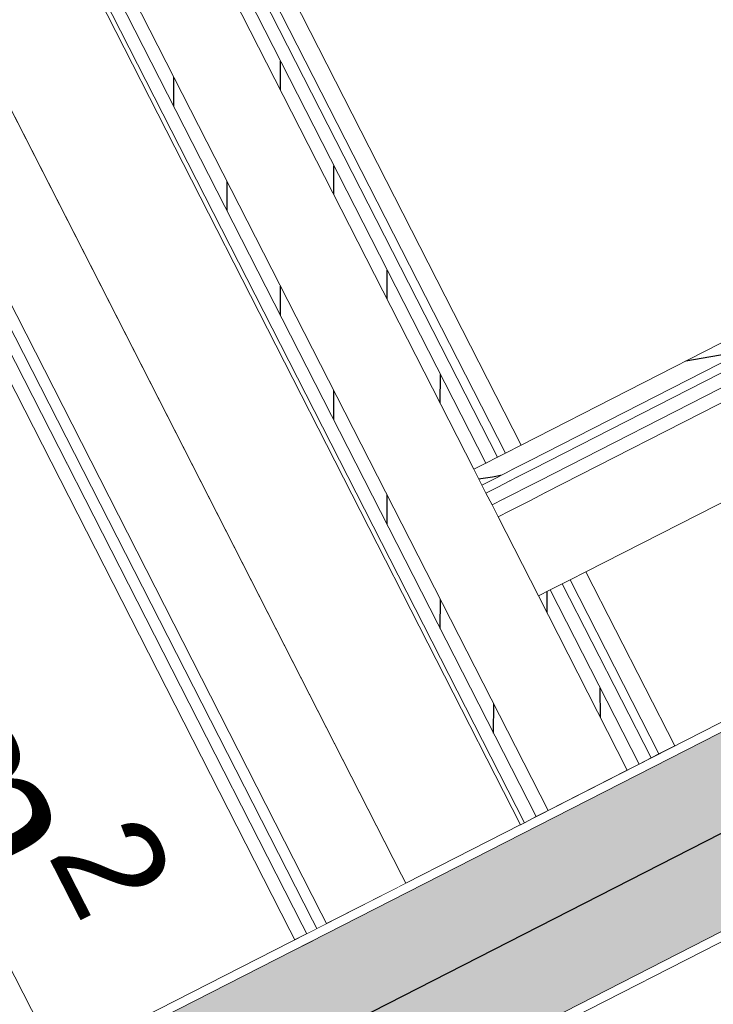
# Model space of a CAD drawing. Header units: metres. Extents: x 538891 to 1080079, y 6588829 to 13178720.
# Tile 444 of 656: x 539921.646 to 539922.427, y 6589172.24 to 6589173.348. Entities that reach past the tile are written whole.
import ezdxf

# ---------------------------------------------------------------- set-up
doc = ezdxf.new("R2010")
doc.units = ezdxf.units.M
doc.header["$LTSCALE"] = 0.4
for name, pattern in [('DASHED', [52.916667, 26.458333, -26.458333]), ('Small Dashed', [35.277778, 17.638889, -17.638889]), ('Triple Dashed', [92.604163, 66.145831, -26.458332])]:
    doc.linetypes.add(name, pattern=pattern)
doc.layers.add('AR', color=7, linetype='Continuous')
doc.layers.add('KINO_GRID', color=7, linetype='Continuous')
doc.styles.add('Arial', font='arial.ttf')
pattern_1 = [(0, (0, 0), (0, 0.075), [1e-05, -0.07499])]
pattern_2 = [(10, (0, 0), (-0.015628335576, 0.0886326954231), [])]
pattern_3 = [(90, (0, 0), (-0.06, 0), [])]

msp = doc.modelspace()

# ---------------------------------------------------------------- linework, layer by layer
at = {"layer": 'AR', "color": 7, "linetype": 'Small Dashed', "lineweight": 9}
msp.add_line((539922.5461, 6589172.367), (539922.2967, 6589172.2397), dxfattribs=at)
at = {"layer": 'AR', "color": 7, "linetype": 'Continuous', "lineweight": 9, "true_color": 0xfdf3d0, "flags": 128}
for points in [[(539922.211, 6589172.8697), (539925.4175, 6589174.5063), (539923.14, 6589178.9686), (539915.7115, 6589175.1772), (539916.5935, 6589173.4493), (539920.4235, 6589175.4041), (539920.8154, 6589175.6041)], [(539920.3227, 6589171.4792), (539921.9563, 6589172.313), (539921.5201, 6589173.1676), (539919.8865, 6589172.3339)]]:
    msp.add_lwpolyline(points, close=True, dxfattribs=at)
at = {"layer": 'AR', "color": 7, "linetype": 'Continuous', "lineweight": 9, "flags": 128}
for points in [[(539922.211, 6589172.8697), (539925.4175, 6589174.5063), (539923.14, 6589178.9686), (539915.7115, 6589175.1772), (539916.5935, 6589173.4493), (539920.4235, 6589175.4041), (539920.8154, 6589175.6041)], [(539920.3227, 6589171.4792), (539921.9563, 6589172.313), (539921.5201, 6589173.1676), (539919.8865, 6589172.3339)], [(539917.0318, 6589166.4315), (539923.8276, 6589169.9001), (539922.5639, 6589172.3761), (539917.9947, 6589170.044), (539918.0093, 6589170.0155), (539915.7825, 6589168.879)]]:
    msp.add_lwpolyline(points, close=True, dxfattribs=at)
at = {"layer": 'AR', "color": 9, "linetype": 'Continuous', "lineweight": 9, "true_color": 0xc9c5ab, "flags": 128}
msp.add_lwpolyline([(539917.0318, 6589166.4315), (539923.8276, 6589169.9001), (539922.5639, 6589172.3761), (539917.9947, 6589170.044), (539918.0093, 6589170.0155), (539915.7825, 6589168.879)], close=True, dxfattribs=at)
at = {"layer": 'KINO_GRID', "color": 254, "linetype": 'Continuous', "true_color": 0xe6e6e6}
msp.add_solid([(539933.8191, 6589170.3636), (539933.9082, 6589170.4091), (539921.2695, 6589194.9514), (539921.3586, 6589194.9969)], dxfattribs=at)

# ---------------------------------------------------------------- texts
at = {"layer": 'AR', "color": 7, "insert": (539921.4651, 6589173.0845), "char_height": 0.18, "attachment_point": 1, "rotation": 297.0398, "line_spacing_factor": 1.004016, "style": 'Arial'}
msp.add_mtext('\\A1;1,8{\\H0.9851x; } m{\\H0.9851x;\\H0.6667x;\\S2 ^ ;}', dxfattribs=at)

# ---------------------------------------------------------------- next in the draw order: wipeouts: each hides what was drawn before it
at = {"color": 255, "linetype": 'Continuous', "lineweight": 5}
msp.add_wipeout([(539921.5201, 6589173.1676), (539921.9608, 6589172.3041), (539921.9742, 6589172.3109), (539921.5334, 6589173.1744)], dxfattribs=at).dxf.layer = 'AR'

# ---------------------------------------------------------------- next in the draw order: wipeouts: each hides what was drawn before it
msp.add_wipeout([(539921.5266, 6589173.1878), (539921.9742, 6589172.3109), (539921.9853, 6589172.3166), (539921.5377, 6589173.1935)], dxfattribs=at).dxf.layer = 'AR'

# ---------------------------------------------------------------- next in the draw order: hatches: boundary and pattern name
at = {"layer": 'AR', "linetype": 'Continuous', "lineweight": 25, "true_color": 0x848484}
h = msp.add_hatch(dxfattribs=at)
h.set_pattern_fill('GYPSUM_0001', color=252, style=0, pattern_type=2)
h.set_pattern_definition(pattern_1)
h.paths.add_polyline_path([(539921.5266, 6589173.1878), (539921.9742, 6589172.3109), (539921.9853, 6589172.3166), (539921.5377, 6589173.1935)])

# ---------------------------------------------------------------- next in the draw order: linework, layer by layer
at = {"layer": 'AR', "color": 7, "linetype": 'Continuous', "lineweight": 9}
msp.add_line((539921.9608, 6589172.3041), (539921.9742, 6589172.3109), dxfattribs=at)

# ---------------------------------------------------------------- next in the draw order: wipeouts: each hides what was drawn before it
at = {"color": 255, "linetype": 'Continuous', "lineweight": 5}
msp.add_wipeout([(539921.5321, 6589173.2046), (539921.9853, 6589172.3166), (539921.9964, 6589172.3223), (539921.5432, 6589173.2103)], dxfattribs=at).dxf.layer = 'AR'

# ---------------------------------------------------------------- next in the draw order: hatches: boundary and pattern name
at = {"layer": 'AR', "linetype": 'Continuous', "lineweight": 25, "true_color": 0x848484}
h = msp.add_hatch(dxfattribs=at)
h.set_pattern_fill('GYPSUM_0001', color=252, style=0, pattern_type=2)
h.set_pattern_definition(pattern_1)
h.paths.add_polyline_path([(539921.5321, 6589173.2046), (539921.9853, 6589172.3166), (539921.9964, 6589172.3223), (539921.5432, 6589173.2103)])

# ---------------------------------------------------------------- next in the draw order: linework, layer by layer
at = {"layer": 'AR', "color": 7, "linetype": 'Continuous', "lineweight": 9}
msp.add_line((539921.9742, 6589172.3109), (539921.9853, 6589172.3166), dxfattribs=at)

# ---------------------------------------------------------------- next in the draw order: wipeouts: each hides what was drawn before it
at = {"color": 255, "linetype": 'Continuous', "lineweight": 5}
msp.add_wipeout([(539921.5375, 6589173.2214), (539921.9964, 6589172.3223), (539922.0855, 6589172.3677), (539921.6266, 6589173.2669)], dxfattribs=at).dxf.layer = 'AR'

# ---------------------------------------------------------------- next in the draw order: linework, layer by layer
at = {"layer": 'AR', "color": 7, "linetype": 'Continuous', "lineweight": 9}
for p, q in [((539922.0855, 6589172.3677), (539920.6035, 6589175.2714)), ((539921.5375, 6589173.2214), (539921.9964, 6589172.3223)), ((539921.5321, 6589173.2046), (539921.9853, 6589172.3166)), ((539921.5266, 6589173.1878), (539921.9742, 6589172.3109)), ((539921.5266, 6589173.1878), (539921.9742, 6589172.3109)), ((539921.5201, 6589173.1676), (539921.9608, 6589172.3041)), ((539921.9964, 6589172.3223), (539922.0855, 6589172.3677)), ((539921.9853, 6589172.3166), (539921.9964, 6589172.3223))]:
    msp.add_line(p, q, dxfattribs=at)

# ---------------------------------------------------------------- next in the draw order: wipeouts: each hides what was drawn before it
at = {"color": 255, "linetype": 'Continuous', "lineweight": 5}
msp.add_wipeout([(539925.6547, 6589173.9536), (539925.6501, 6589173.9626), (539917.9902, 6589170.0529), (539917.9947, 6589170.044)], dxfattribs=at).dxf.layer = 'AR'

# ---------------------------------------------------------------- next in the draw order: wipeouts: each hides what was drawn before it
msp.add_wipeout([(539917.8947, 6589170.24), (539917.8992, 6589170.231), (539925.5592, 6589174.1407), (539925.5546, 6589174.1496)], dxfattribs=at).dxf.layer = 'AR'

# ---------------------------------------------------------------- next in the draw order: hatches: boundary and pattern name
at = {"layer": 'AR', "linetype": 'Continuous', "lineweight": 9, "true_color": 0x6a6a6a}
h = msp.add_hatch(dxfattribs=at)
h.set_pattern_fill('STRUCTURAL_CONCRETE_0001', color=251, style=0, pattern_type=2)
h.set_pattern_definition([(90, (0, 0), (-0.6235383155, 0), [0.060000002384, -0.30000001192]), (90, (-0.3118, 0.18), (-0.6235383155, 0), [0.060000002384, -0.30000001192]), (150, (0, 0), (0.31176915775, 0.54000002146), [0.060000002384, -0.30000001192]), (150, (2e-17, 0.36), (0.31176915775, 0.54000002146), [0.060000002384, -0.30000001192]), (-150, (4e-18, 0.06), (-0.31176915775, 0.54000002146), [0.060000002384, -0.30000001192]), (-150, (3e-17, 0.42), (-0.31176915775, 0.54000002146), [0.060000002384, -0.30000001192]), (90, (-0.06, 4e-18), (-0.1200000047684, 0), [1e-05, -0.299990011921]), (90, (-0.06, 0.12001), (-0.1200000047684, 0), [1e-05, -0.299990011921]), (135, (-0.06, 0.06), (0.0848528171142, 0.0848528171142), [1e-05, -0.239990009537]), (135, (-0.12365, 0.12365), (0.0848528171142, 0.0848528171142), [1e-05, -0.239990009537])])
h.paths.add_polyline_path([(539925.6501, 6589173.9626), (539925.5592, 6589174.1407), (539917.8992, 6589170.231), (539917.9902, 6589170.0529)])

# ---------------------------------------------------------------- next in the draw order: linework, layer by layer
at = {"layer": 'AR', "color": 7, "linetype": 'Continuous', "lineweight": 9}
for p, q in [((539925.5546, 6589174.1496), (539917.8947, 6589170.24)), ((539925.5592, 6589174.1407), (539917.8992, 6589170.231)), ((539917.9902, 6589170.0529), (539925.6501, 6589173.9626)), ((539917.9947, 6589170.044), (539925.6547, 6589173.9536))]:
    msp.add_line(p, q, dxfattribs=at)
at = {"layer": 'AR', "color": 252, "linetype": 'Continuous', "true_color": 0x848484}
msp.add_solid([(539925.6501, 6589173.9626), (539925.5592, 6589174.1407), (539917.9902, 6589170.0529), (539917.8992, 6589170.231)], dxfattribs=at)

# ---------------------------------------------------------------- next in the draw order: wipeouts: each hides what was drawn before it
at = {"color": 255, "linetype": 'Continuous', "lineweight": 5}
msp.add_wipeout([(539922.2201, 6589172.8518), (539922.211, 6589172.8697), (539922.1932, 6589172.8606), (539922.2023, 6589172.8428)], dxfattribs=at).dxf.layer = 'AR'

# ---------------------------------------------------------------- next in the draw order: hatches: boundary and pattern name
at = {"layer": 'AR', "linetype": 'Continuous', "lineweight": 25, "true_color": 0x808080}
h = msp.add_hatch(dxfattribs=at)
h.set_pattern_fill('WOOD_0001_1', color=8, style=0, pattern_type=2)
h.set_pattern_definition(pattern_2)
h.paths.add_polyline_path([(539922.2201, 6589172.8518), (539922.211, 6589172.8697), (539922.1932, 6589172.8606), (539922.2023, 6589172.8428)])

# ---------------------------------------------------------------- next in the draw order: wipeouts: each hides what was drawn before it
at = {"color": 255, "linetype": 'Continuous', "lineweight": 5}
msp.add_wipeout([(539922.2247, 6589172.8429), (539922.2201, 6589172.8518), (539922.2023, 6589172.8428), (539922.2069, 6589172.8338)], dxfattribs=at).dxf.layer = 'AR'

# ---------------------------------------------------------------- next in the draw order: wipeouts: each hides what was drawn before it
for points in [[(539925.4175, 6589174.5063), (539922.211, 6589172.8697), (539922.2201, 6589172.8518), (539925.4266, 6589174.4884)], [(539922.2315, 6589172.8296), (539922.2247, 6589172.8429), (539922.2069, 6589172.8338), (539922.2137, 6589172.8205)]]:
    msp.add_wipeout(points, dxfattribs=at).dxf.layer = 'AR'

# ---------------------------------------------------------------- next in the draw order: hatches: boundary and pattern name
at = {"layer": 'AR', "linetype": 'Continuous', "lineweight": 25, "true_color": 0x808080}
h = msp.add_hatch(dxfattribs=at)
h.set_pattern_fill('WOOD_0001_1', color=8, style=0, pattern_type=2)
h.set_pattern_definition(pattern_2)
h.paths.add_polyline_path([(539925.4175, 6589174.5063), (539922.211, 6589172.8697), (539922.2201, 6589172.8518), (539925.4266, 6589174.4884)])
at = {"layer": 'AR', "linetype": 'Continuous', "lineweight": 25, "true_color": 0x848484}
h = msp.add_hatch(dxfattribs=at)
h.set_pattern_fill('GYPSUM_0001', color=252, style=0, pattern_type=2)
h.set_pattern_definition(pattern_1)
h.paths.add_polyline_path([(539922.2315, 6589172.8296), (539922.2247, 6589172.8429), (539922.2069, 6589172.8338), (539922.2137, 6589172.8205)])

# ---------------------------------------------------------------- next in the draw order: wipeouts: each hides what was drawn before it
at = {"color": 255, "linetype": 'Continuous', "lineweight": 5}
for points in [[(539925.4266, 6589174.4884), (539922.2201, 6589172.8518), (539922.2247, 6589172.8429), (539925.4312, 6589174.4795)], [(539922.2023, 6589172.8428), (539922.1932, 6589172.8606), (539922.1843, 6589172.856), (539922.1934, 6589172.8382)], [(539922.2383, 6589172.8162), (539922.2315, 6589172.8296), (539922.2137, 6589172.8205), (539922.2205, 6589172.8071)]]:
    msp.add_wipeout(points, dxfattribs=at).dxf.layer = 'AR'

# ---------------------------------------------------------------- next in the draw order: hatches: boundary and pattern name
at = {"layer": 'AR', "linetype": 'Continuous', "lineweight": 25, "true_color": 0x808080}
h = msp.add_hatch(dxfattribs=at)
h.set_pattern_fill('WOOD_0001_1', color=8, style=0, pattern_type=2)
h.set_pattern_definition(pattern_2)
h.paths.add_polyline_path([(539922.2023, 6589172.8428), (539922.1932, 6589172.8606), (539922.1843, 6589172.856), (539922.1934, 6589172.8382)])
at = {"layer": 'AR', "linetype": 'Continuous', "lineweight": 25, "true_color": 0x848484}
h = msp.add_hatch(dxfattribs=at)
h.set_pattern_fill('GYPSUM_0001', color=252, style=0, pattern_type=2)
h.set_pattern_definition(pattern_1)
h.paths.add_polyline_path([(539922.2383, 6589172.8162), (539922.2315, 6589172.8296), (539922.2137, 6589172.8205), (539922.2205, 6589172.8071)])

# ---------------------------------------------------------------- next in the draw order: wipeouts: each hides what was drawn before it
at = {"color": 255, "linetype": 'Continuous', "lineweight": 5}
for points in [[(539925.4312, 6589174.4795), (539922.2247, 6589172.8429), (539922.2315, 6589172.8296), (539925.438, 6589174.4662)], [(539922.2069, 6589172.8338), (539922.2023, 6589172.8428), (539922.1934, 6589172.8382), (539922.198, 6589172.8293)], [(539922.2838, 6589172.7271), (539922.2383, 6589172.8162), (539922.2205, 6589172.8071), (539922.266, 6589172.7181)]]:
    msp.add_wipeout(points, dxfattribs=at).dxf.layer = 'AR'

# ---------------------------------------------------------------- next in the draw order: hatches: boundary and pattern name
at = {"layer": 'AR', "linetype": 'Continuous', "lineweight": 25, "true_color": 0x848484}
h = msp.add_hatch(dxfattribs=at)
h.set_pattern_fill('GYPSUM_0001', color=252, style=0, pattern_type=2)
h.set_pattern_definition(pattern_1)
h.paths.add_polyline_path([(539925.4312, 6589174.4795), (539922.2247, 6589172.8429), (539922.2315, 6589172.8296), (539925.438, 6589174.4662)])

# ---------------------------------------------------------------- next in the draw order: wipeouts: each hides what was drawn before it
at = {"color": 255, "linetype": 'Continuous', "lineweight": 5}
msp.add_wipeout([(539922.2137, 6589172.8205), (539922.2069, 6589172.8338), (539922.198, 6589172.8293), (539922.2048, 6589172.8159)], dxfattribs=at).dxf.layer = 'AR'

# ---------------------------------------------------------------- next in the draw order: hatches: boundary and pattern name
at = {"layer": 'AR', "linetype": 'Continuous', "lineweight": 25, "true_color": 0x848484}
h = msp.add_hatch(dxfattribs=at)
h.set_pattern_fill('GYPSUM_0001', color=252, style=0, pattern_type=2)
h.set_pattern_definition(pattern_1)
h.paths.add_polyline_path([(539922.2137, 6589172.8205), (539922.2069, 6589172.8338), (539922.198, 6589172.8293), (539922.2048, 6589172.8159)])

# ---------------------------------------------------------------- next in the draw order: wipeouts: each hides what was drawn before it
at = {"color": 255, "linetype": 'Continuous', "lineweight": 5}
msp.add_wipeout([(539925.438, 6589174.4662), (539922.2315, 6589172.8296), (539922.2383, 6589172.8162), (539925.4448, 6589174.4528)], dxfattribs=at).dxf.layer = 'AR'

# ---------------------------------------------------------------- next in the draw order: hatches: boundary and pattern name
at = {"layer": 'AR', "linetype": 'Continuous', "lineweight": 25, "true_color": 0x848484}
h = msp.add_hatch(dxfattribs=at)
h.set_pattern_fill('GYPSUM_0001', color=252, style=0, pattern_type=2)
h.set_pattern_definition(pattern_1)
h.paths.add_polyline_path([(539925.438, 6589174.4662), (539922.2315, 6589172.8296), (539922.2383, 6589172.8162), (539925.4448, 6589174.4528)])

# ---------------------------------------------------------------- next in the draw order: wipeouts: each hides what was drawn before it
at = {"color": 255, "linetype": 'Continuous', "lineweight": 5}
for points in [[(539922.1934, 6589172.8382), (539922.1843, 6589172.856), (539922.171, 6589172.8492), (539922.1801, 6589172.8314)], [(539922.2205, 6589172.8071), (539922.2137, 6589172.8205), (539922.2048, 6589172.8159), (539922.2116, 6589172.8026)]]:
    msp.add_wipeout(points, dxfattribs=at).dxf.layer = 'AR'

# ---------------------------------------------------------------- next in the draw order: hatches: boundary and pattern name
at = {"layer": 'AR', "linetype": 'Continuous', "lineweight": 25, "true_color": 0x808080}
h = msp.add_hatch(dxfattribs=at)
h.set_pattern_fill('WOOD_0001_1', color=8, style=0, pattern_type=2)
h.set_pattern_definition(pattern_2)
h.paths.add_polyline_path([(539922.1934, 6589172.8382), (539922.1843, 6589172.856), (539922.171, 6589172.8492), (539922.1801, 6589172.8314)])
at = {"layer": 'AR', "linetype": 'Continuous', "lineweight": 25, "true_color": 0x848484}
h = msp.add_hatch(dxfattribs=at)
h.set_pattern_fill('GYPSUM_0001', color=252, style=0, pattern_type=2)
h.set_pattern_definition(pattern_1)
h.paths.add_polyline_path([(539922.2205, 6589172.8071), (539922.2137, 6589172.8205), (539922.2048, 6589172.8159), (539922.2116, 6589172.8026)])

# ---------------------------------------------------------------- next in the draw order: linework, layer by layer
at = {"layer": 'AR', "color": 7, "linetype": 'Continuous', "lineweight": 9}
for p, q in [((539922.211, 6589172.8697), (539922.1932, 6589172.8606)), ((539922.1932, 6589172.8606), (539922.1843, 6589172.856))]:
    msp.add_line(p, q, dxfattribs=at)

# ---------------------------------------------------------------- next in the draw order: wipeouts: each hides what was drawn before it
at = {"color": 255, "linetype": 'Continuous', "lineweight": 5}
for points in [[(539922.198, 6589172.8293), (539922.1934, 6589172.8382), (539922.1801, 6589172.8314), (539922.1846, 6589172.8225)], [(539922.266, 6589172.7181), (539922.2205, 6589172.8071), (539922.2116, 6589172.8026), (539922.2571, 6589172.7135)]]:
    msp.add_wipeout(points, dxfattribs=at).dxf.layer = 'AR'

# ---------------------------------------------------------------- next in the draw order: linework, layer by layer
at = {"layer": 'AR', "color": 7, "linetype": 'Continuous', "lineweight": 9}
for p, q in [((539922.2023, 6589172.8428), (539922.2201, 6589172.8518)), ((539922.1934, 6589172.8382), (539922.2023, 6589172.8428))]:
    msp.add_line(p, q, dxfattribs=at)

# ---------------------------------------------------------------- next in the draw order: wipeouts: each hides what was drawn before it
at = {"color": 255, "linetype": 'Continuous', "lineweight": 5}
msp.add_wipeout([(539922.2048, 6589172.8159), (539922.198, 6589172.8293), (539922.1846, 6589172.8225), (539922.1914, 6589172.8091)], dxfattribs=at).dxf.layer = 'AR'

# ---------------------------------------------------------------- next in the draw order: hatches: boundary and pattern name
at = {"layer": 'AR', "linetype": 'Continuous', "lineweight": 25, "true_color": 0x848484}
h = msp.add_hatch(dxfattribs=at)
h.set_pattern_fill('GYPSUM_0001', color=252, style=0, pattern_type=2)
h.set_pattern_definition(pattern_1)
h.paths.add_polyline_path([(539922.2048, 6589172.8159), (539922.198, 6589172.8293), (539922.1846, 6589172.8225), (539922.1914, 6589172.8091)])

# ---------------------------------------------------------------- next in the draw order: linework, layer by layer
at = {"layer": 'AR', "color": 7, "linetype": 'Continuous', "lineweight": 9}
for p, q in [((539922.198, 6589172.8293), (539922.2069, 6589172.8338)), ((539922.2069, 6589172.8338), (539922.2247, 6589172.8429))]:
    msp.add_line(p, q, dxfattribs=at)

# ---------------------------------------------------------------- next in the draw order: wipeouts: each hides what was drawn before it
at = {"color": 255, "linetype": 'Continuous', "lineweight": 5}
for points in [[(539922.1801, 6589172.8314), (539922.171, 6589172.8492), (539922.1576, 6589172.8424), (539922.1667, 6589172.8246)], [(539922.2116, 6589172.8026), (539922.2048, 6589172.8159), (539922.1914, 6589172.8091), (539922.1982, 6589172.7958)]]:
    msp.add_wipeout(points, dxfattribs=at).dxf.layer = 'AR'

# ---------------------------------------------------------------- next in the draw order: hatches: boundary and pattern name
at = {"layer": 'AR', "linetype": 'Continuous', "lineweight": 25, "true_color": 0x808080}
h = msp.add_hatch(dxfattribs=at)
h.set_pattern_fill('WOOD_0001_1', color=8, style=0, pattern_type=2)
h.set_pattern_definition(pattern_2)
h.paths.add_polyline_path([(539922.1801, 6589172.8314), (539922.171, 6589172.8492), (539922.1576, 6589172.8424), (539922.1667, 6589172.8246)])
at = {"layer": 'AR', "linetype": 'Continuous', "lineweight": 25, "true_color": 0x848484}
h = msp.add_hatch(dxfattribs=at)
h.set_pattern_fill('GYPSUM_0001', color=252, style=0, pattern_type=2)
h.set_pattern_definition(pattern_1)
h.paths.add_polyline_path([(539922.2116, 6589172.8026), (539922.2048, 6589172.8159), (539922.1914, 6589172.8091), (539922.1982, 6589172.7958)])

# ---------------------------------------------------------------- next in the draw order: linework, layer by layer
at = {"layer": 'AR', "color": 7, "linetype": 'Continuous', "lineweight": 9}
for p, q in [((539922.1843, 6589172.856), (539922.171, 6589172.8492)), ((539922.171, 6589172.8492), (539922.1576, 6589172.8424)), ((539922.2137, 6589172.8205), (539922.2315, 6589172.8296)), ((539922.2048, 6589172.8159), (539922.2137, 6589172.8205))]:
    msp.add_line(p, q, dxfattribs=at)

# ---------------------------------------------------------------- next in the draw order: wipeouts: each hides what was drawn before it
at = {"color": 255, "linetype": 'Continuous', "lineweight": 5}
for points in [[(539922.1846, 6589172.8225), (539922.1801, 6589172.8314), (539922.1667, 6589172.8246), (539922.1712, 6589172.8157)], [(539922.2571, 6589172.7135), (539922.2116, 6589172.8026), (539922.1982, 6589172.7958), (539922.2437, 6589172.7067)]]:
    msp.add_wipeout(points, dxfattribs=at).dxf.layer = 'AR'

# ---------------------------------------------------------------- next in the draw order: linework, layer by layer
at = {"layer": 'AR', "color": 7, "linetype": 'Continuous', "lineweight": 9}
for p, q in [((539922.1801, 6589172.8314), (539922.1934, 6589172.8382)), ((539922.2116, 6589172.8026), (539922.2205, 6589172.8071)), ((539922.2571, 6589172.7135), (539922.266, 6589172.7181))]:
    msp.add_line(p, q, dxfattribs=at)

# ---------------------------------------------------------------- next in the draw order: wipeouts: each hides what was drawn before it
at = {"color": 255, "linetype": 'Continuous', "lineweight": 5}
msp.add_wipeout([(539922.1914, 6589172.8091), (539922.1846, 6589172.8225), (539922.1712, 6589172.8157), (539922.1781, 6589172.8023)], dxfattribs=at).dxf.layer = 'AR'

# ---------------------------------------------------------------- next in the draw order: hatches: boundary and pattern name
at = {"layer": 'AR', "linetype": 'Continuous', "lineweight": 25, "true_color": 0x848484}
h = msp.add_hatch(dxfattribs=at)
h.set_pattern_fill('GYPSUM_0001', color=252, style=0, pattern_type=2)
h.set_pattern_definition(pattern_1)
h.paths.add_polyline_path([(539922.1914, 6589172.8091), (539922.1846, 6589172.8225), (539922.1712, 6589172.8157), (539922.1781, 6589172.8023)])

# ---------------------------------------------------------------- next in the draw order: linework, layer by layer
at = {"layer": 'AR', "color": 7, "linetype": 'Continuous', "lineweight": 9}
for p, q in [((539922.1576, 6589172.8424), (539922.1667, 6589172.8246)), ((539922.1667, 6589172.8246), (539922.1801, 6589172.8314)), ((539922.1667, 6589172.8246), (539922.1712, 6589172.8157)), ((539922.1712, 6589172.8157), (539922.1846, 6589172.8225)), ((539922.1846, 6589172.8225), (539922.198, 6589172.8293))]:
    msp.add_line(p, q, dxfattribs=at)

# ---------------------------------------------------------------- next in the draw order: wipeouts: each hides what was drawn before it
at = {"color": 255, "linetype": 'Continuous', "lineweight": 5}
msp.add_wipeout([(539922.1982, 6589172.7958), (539922.1914, 6589172.8091), (539922.1781, 6589172.8023), (539922.1849, 6589172.7889)], dxfattribs=at).dxf.layer = 'AR'

# ---------------------------------------------------------------- next in the draw order: hatches: boundary and pattern name
at = {"layer": 'AR', "linetype": 'Continuous', "lineweight": 25, "true_color": 0x848484}
h = msp.add_hatch(dxfattribs=at)
h.set_pattern_fill('GYPSUM_0001', color=252, style=0, pattern_type=2)
h.set_pattern_definition(pattern_1)
h.paths.add_polyline_path([(539922.1982, 6589172.7958), (539922.1914, 6589172.8091), (539922.1781, 6589172.8023), (539922.1849, 6589172.7889)])

# ---------------------------------------------------------------- next in the draw order: linework, layer by layer
at = {"layer": 'AR', "color": 7, "linetype": 'Continuous', "lineweight": 9}
for p, q in [((539922.1712, 6589172.8157), (539922.1781, 6589172.8023)), ((539922.1914, 6589172.8091), (539922.2048, 6589172.8159)), ((539922.1781, 6589172.8023), (539922.1914, 6589172.8091))]:
    msp.add_line(p, q, dxfattribs=at)

# ---------------------------------------------------------------- next in the draw order: wipeouts: each hides what was drawn before it
at = {"color": 255, "linetype": 'Continuous', "lineweight": 5}
msp.add_wipeout([(539922.2437, 6589172.7067), (539922.1982, 6589172.7958), (539922.1849, 6589172.7889), (539922.2303, 6589172.6999)], dxfattribs=at).dxf.layer = 'AR'

# ---------------------------------------------------------------- next in the draw order: linework, layer by layer
at = {"layer": 'AR', "color": 7, "linetype": 'Continuous', "lineweight": 9}
for p, q in [((539922.1781, 6589172.8023), (539922.1849, 6589172.7889)), ((539922.1982, 6589172.7958), (539922.2116, 6589172.8026)), ((539922.1849, 6589172.7889), (539922.1982, 6589172.7958)), ((539922.1849, 6589172.7889), (539922.2303, 6589172.6999)), ((539922.2437, 6589172.7067), (539922.2571, 6589172.7135)), ((539922.2303, 6589172.6999), (539922.2437, 6589172.7067))]:
    msp.add_line(p, q, dxfattribs=at)

# ---------------------------------------------------------------- next in the draw order: wipeouts: each hides what was drawn before it
at = {"color": 255, "linetype": 'Continuous', "lineweight": 5}
msp.add_wipeout([(539925.4448, 6589174.4528), (539922.2383, 6589172.8162), (539922.2838, 6589172.7271), (539925.4903, 6589174.3637)], dxfattribs=at).dxf.layer = 'AR'

# ---------------------------------------------------------------- next in the draw order: linework, layer by layer
at = {"layer": 'AR', "color": 7, "linetype": 'Continuous', "lineweight": 9}
for p, q in [((539925.4175, 6589174.5063), (539922.211, 6589172.8697)), ((539925.4266, 6589174.4884), (539922.2201, 6589172.8518)), ((539925.4312, 6589174.4795), (539922.2247, 6589172.8429)), ((539925.438, 6589174.4662), (539922.2315, 6589172.8296)), ((539925.4448, 6589174.4528), (539922.2383, 6589172.8162)), ((539922.2838, 6589172.7271), (539925.4903, 6589174.3637)), ((539922.2205, 6589172.8071), (539922.2383, 6589172.8162)), ((539922.266, 6589172.7181), (539922.2838, 6589172.7271))]:
    msp.add_line(p, q, dxfattribs=at)

# ---------------------------------------------------------------- next in the draw order: wipeouts: each hides what was drawn before it
at = {"color": 255, "linetype": 'Continuous', "lineweight": 5}
for points in [[(539920.7303, 6589175.3418), (539922.2101, 6589172.4425), (539922.2146, 6589172.4448), (539920.7348, 6589175.3441)], [(539922.266, 6589172.7181), (539922.366, 6589172.5221), (539922.3838, 6589172.5312), (539922.2838, 6589172.7271)]]:
    msp.add_wipeout(points, dxfattribs=at).dxf.layer = 'AR'

# ---------------------------------------------------------------- next in the draw order: wipeouts: each hides what was drawn before it
for points in [[(539920.7325, 6589175.3485), (539922.2146, 6589172.4448), (539922.2279, 6589172.4516), (539920.7459, 6589175.3553)], [(539922.2571, 6589172.7135), (539922.3571, 6589172.5176), (539922.366, 6589172.5221), (539922.266, 6589172.7181)]]:
    msp.add_wipeout(points, dxfattribs=at).dxf.layer = 'AR'

# ---------------------------------------------------------------- next in the draw order: hatches: boundary and pattern name
at = {"layer": 'AR', "linetype": 'Continuous', "lineweight": 25, "true_color": 0x848484}
h = msp.add_hatch(dxfattribs=at)
h.set_pattern_fill('GYPSUM_0001', color=252, style=0, pattern_type=2)
h.set_pattern_definition(pattern_1)
h.paths.add_polyline_path([(539920.7325, 6589175.3485), (539922.2146, 6589172.4448), (539922.2279, 6589172.4516), (539920.7459, 6589175.3553)])

# ---------------------------------------------------------------- next in the draw order: linework, layer by layer
at = {"layer": 'AR', "color": 7, "linetype": 'Continuous', "lineweight": 9}
for p, q in [((539922.366, 6589172.5221), (539922.3838, 6589172.5312)), ((539922.2101, 6589172.4425), (539922.2146, 6589172.4448))]:
    msp.add_line(p, q, dxfattribs=at)

# ---------------------------------------------------------------- next in the draw order: wipeouts: each hides what was drawn before it
at = {"color": 255, "linetype": 'Continuous', "lineweight": 5}
msp.add_wipeout([(539920.7391, 6589175.3687), (539922.2279, 6589172.4516), (539922.2413, 6589172.4585), (539920.7524, 6589175.3755)], dxfattribs=at).dxf.layer = 'AR'

# ---------------------------------------------------------------- next in the draw order: hatches: boundary and pattern name
at = {"layer": 'AR', "linetype": 'Continuous', "lineweight": 25, "true_color": 0x848484}
h = msp.add_hatch(dxfattribs=at)
h.set_pattern_fill('PLYWOOD_0001', color=252, style=0, pattern_type=2)
h.set_pattern_definition(pattern_3)
h.paths.add_polyline_path([(539920.7391, 6589175.3687), (539922.2279, 6589172.4516), (539922.2413, 6589172.4585), (539920.7524, 6589175.3755)])

# ---------------------------------------------------------------- next in the draw order: linework, layer by layer
at = {"layer": 'AR', "color": 7, "linetype": 'Continuous', "lineweight": 9}
msp.add_line((539922.2146, 6589172.4448), (539922.2279, 6589172.4516), dxfattribs=at)

# ---------------------------------------------------------------- next in the draw order: wipeouts: each hides what was drawn before it
at = {"color": 255, "linetype": 'Continuous', "lineweight": 5}
for points in [[(539922.211, 6589172.8697), (539920.8245, 6589175.5863), (539920.8066, 6589175.5772), (539922.1932, 6589172.8606)], [(539922.2437, 6589172.7067), (539922.3437, 6589172.5107), (539922.3571, 6589172.5176), (539922.2571, 6589172.7135)]]:
    msp.add_wipeout(points, dxfattribs=at).dxf.layer = 'AR'

# ---------------------------------------------------------------- next in the draw order: hatches: boundary and pattern name
at = {"layer": 'AR', "linetype": 'Continuous', "lineweight": 25, "true_color": 0x848484}
h = msp.add_hatch(dxfattribs=at)
h.set_pattern_fill('GYPSUM_0001', color=252, style=0, pattern_type=2)
h.set_pattern_definition(pattern_1)
h.paths.add_polyline_path([(539922.2437, 6589172.7067), (539922.3437, 6589172.5107), (539922.3571, 6589172.5176), (539922.2571, 6589172.7135)])

# ---------------------------------------------------------------- next in the draw order: linework, layer by layer
at = {"layer": 'AR', "color": 7, "linetype": 'Continuous', "lineweight": 9}
msp.add_line((539922.3571, 6589172.5176), (539922.366, 6589172.5221), dxfattribs=at)

# ---------------------------------------------------------------- next in the draw order: wipeouts: each hides what was drawn before it
at = {"color": 255, "linetype": 'Continuous', "lineweight": 5}
msp.add_wipeout([(539920.8023, 6589175.5638), (539922.1843, 6589172.856), (539922.1932, 6589172.8606), (539920.8112, 6589175.5683)], dxfattribs=at).dxf.layer = 'AR'

# ---------------------------------------------------------------- next in the draw order: wipeouts: each hides what was drawn before it
for points in [[(539922.1843, 6589172.856), (539920.8091, 6589175.5504), (539920.7957, 6589175.5436), (539922.171, 6589172.8492)], [(539922.2303, 6589172.6999), (539922.3304, 6589172.5039), (539922.3437, 6589172.5107), (539922.2437, 6589172.7067)]]:
    msp.add_wipeout(points, dxfattribs=at).dxf.layer = 'AR'

# ---------------------------------------------------------------- next in the draw order: hatches: boundary and pattern name
at = {"layer": 'AR', "linetype": 'Continuous', "lineweight": 25, "true_color": 0x848484}
h = msp.add_hatch(dxfattribs=at)
h.set_pattern_fill('GYPSUM_0001', color=252, style=0, pattern_type=2)
h.set_pattern_definition(pattern_1)
h.paths.add_polyline_path([(539922.1843, 6589172.856), (539920.8091, 6589175.5504), (539920.7957, 6589175.5436), (539922.171, 6589172.8492)])
h = msp.add_hatch(dxfattribs=at)
h.set_pattern_fill('PLYWOOD_0001', color=252, style=0, pattern_type=2)
h.set_pattern_definition(pattern_3)
h.paths.add_polyline_path([(539922.2303, 6589172.6999), (539922.3304, 6589172.5039), (539922.3437, 6589172.5107), (539922.2437, 6589172.7067)])

# ---------------------------------------------------------------- next in the draw order: linework, layer by layer
at = {"layer": 'AR', "color": 7, "linetype": 'Continuous', "lineweight": 9}
msp.add_line((539922.3437, 6589172.5107), (539922.3571, 6589172.5176), dxfattribs=at)

# ---------------------------------------------------------------- next in the draw order: wipeouts: each hides what was drawn before it
at = {"color": 255, "linetype": 'Continuous', "lineweight": 5}
msp.add_wipeout([(539922.171, 6589172.8492), (539920.8026, 6589175.5302), (539920.7892, 6589175.5234), (539922.1576, 6589172.8424)], dxfattribs=at).dxf.layer = 'AR'

# ---------------------------------------------------------------- next in the draw order: hatches: boundary and pattern name
at = {"layer": 'AR', "linetype": 'Continuous', "lineweight": 25, "true_color": 0x848484}
h = msp.add_hatch(dxfattribs=at)
h.set_pattern_fill('PLYWOOD_0001', color=252, style=0, pattern_type=2)
h.set_pattern_definition(pattern_3)
h.paths.add_polyline_path([(539922.171, 6589172.8492), (539920.8026, 6589175.5302), (539920.7892, 6589175.5234), (539922.1576, 6589172.8424)])

# ---------------------------------------------------------------- next in the draw order: wipeouts: each hides what was drawn before it
at = {"color": 255, "linetype": 'Continuous', "lineweight": 5}
msp.add_wipeout([(539920.7456, 6589175.3889), (539922.2413, 6589172.4585), (539922.3304, 6589172.5039), (539920.8347, 6589175.4343)], dxfattribs=at).dxf.layer = 'AR'

# ---------------------------------------------------------------- next in the draw order: linework, layer by layer
at = {"layer": 'AR', "color": 251, "linetype": 'Triple Dashed', "lineweight": 9, "true_color": 0x575757}
for p, q in [((539924.7307, 6589166.2173), (539883.8858, 6589246.2422)), ((539890.6475, 6589156.0973), (539971.1114, 6589197.1662))]:
    msp.add_line(p, q, dxfattribs=at)
at = {"layer": 'AR', "color": 7, "linetype": 'Continuous', "lineweight": 9}
for p, q in [((539922.211, 6589172.8697), (539920.8245, 6589175.5863)), ((539922.1932, 6589172.8606), (539920.8112, 6589175.5683)), ((539922.1843, 6589172.856), (539920.8091, 6589175.5504)), ((539922.171, 6589172.8492), (539920.8026, 6589175.5302)), ((539922.1576, 6589172.8424), (539920.8347, 6589175.4343)), ((539920.7524, 6589175.3755), (539922.2413, 6589172.4585)), ((539920.7459, 6589175.3553), (539922.2279, 6589172.4516)), ((539920.7303, 6589175.3418), (539922.2101, 6589172.4425)), ((539920.7348, 6589175.3441), (539922.2146, 6589172.4448)), ((539922.211, 6589172.8697), (539922.1932, 6589172.8606)), ((539922.1843, 6589172.856), (539922.171, 6589172.8492)), ((539922.1932, 6589172.8606), (539922.1843, 6589172.856)), ((539922.171, 6589172.8492), (539922.1576, 6589172.8424)), ((539922.1576, 6589172.8424), (539922.1667, 6589172.8246)), ((539922.1667, 6589172.8246), (539922.1712, 6589172.8157)), ((539922.1712, 6589172.8157), (539922.1781, 6589172.8023)), ((539922.1781, 6589172.8023), (539922.1849, 6589172.7889)), ((539922.1849, 6589172.7889), (539922.2303, 6589172.6999)), ((539922.266, 6589172.7181), (539922.2838, 6589172.7271)), ((539922.3838, 6589172.5312), (539922.2838, 6589172.7271)), ((539922.2437, 6589172.7067), (539922.2571, 6589172.7135)), ((539922.2571, 6589172.7135), (539922.266, 6589172.7181)), ((539922.3571, 6589172.5176), (539922.2571, 6589172.7135)), ((539922.366, 6589172.5221), (539922.266, 6589172.7181)), ((539922.2303, 6589172.6999), (539922.2437, 6589172.7067)), ((539922.3304, 6589172.5039), (539922.2303, 6589172.6999)), ((539922.3437, 6589172.5107), (539922.2437, 6589172.7067)), ((539922.2413, 6589172.4585), (539922.3304, 6589172.5039)), ((539922.3304, 6589172.5039), (539922.3437, 6589172.5107)), ((539922.2279, 6589172.4516), (539922.2413, 6589172.4585))]:
    msp.add_line(p, q, dxfattribs=at)
at = {"layer": 'AR', "color": 1, "linetype": 'DASHED', "lineweight": 25, "true_color": 0xff0000}
msp.add_line((539915.6268, 6589168.9574), (539927.5823, 6589175.0595), dxfattribs=at)

doc.saveas('drawing.dxf')
